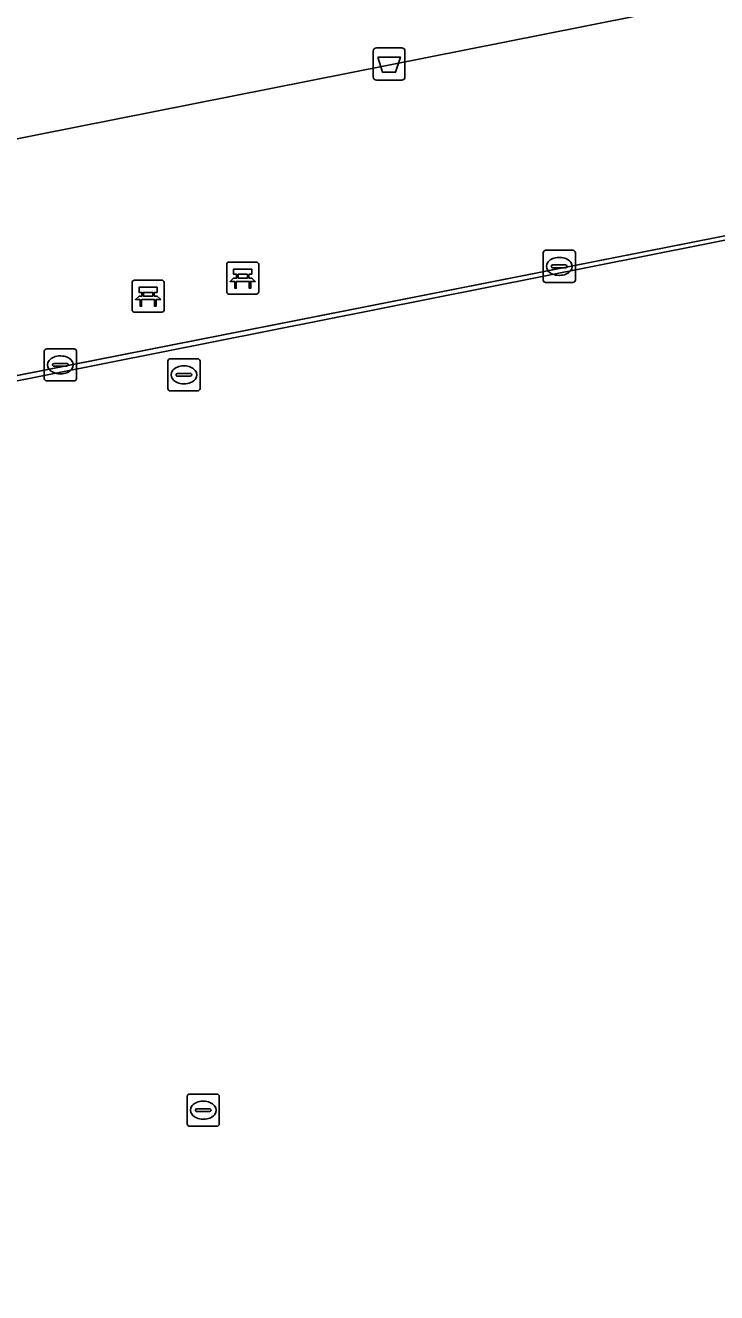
# Model space of a CAD drawing. Extents: x 160203 to 161530, y 379528 to 381797.
# Drawn here: x 160958.49 to 160980.03, y 380310.16 to 380349.62 of the extents above; entities that cross this region are included whole.
import ezdxf

# ---------------------------------------------------------------- set-up
doc = ezdxf.new("R2010")
doc.units = 0
for name, color, linetype in [('IMGEO_Afvalbak', 7, 'Continuous'), ('IMGEO_Bank', 7, 'Continuous'), ('IMGEO_Groenvoorziening', 7, 'Continuous'), ('IMGEO_Hek', 7, 'Continuous'), ('IMGEO_Kolk', 7, 'Continuous'), ('IMGEO_Pand', 7, 'Continuous'), ('IMGEO_Rijbaan_lokaal_open', 7, 'Continuous'), ('IMGEO_Voetpad_open', 7, 'Continuous'), ('IMGEO_Waterleidingput', 7, 'Continuous')]:
    doc.layers.add(name, color=color, linetype=linetype)

msp = doc.modelspace()

# ---------------------------------------------------------------- linework, layer by layer
at = {"layer": 'IMGEO_Afvalbak'}
for p, q in [((160969.326, 380348.019), (160969.326, 380348.819)), ((160969.326, 380348.819), (160969.326, 380348.019)), ((160969.426, 380348.919), (160970.216, 380348.919)), ((160970.216, 380348.919), (160969.426, 380348.919)), ((160970.316, 380348.819), (160970.316, 380348.019)), ((160970.316, 380348.019), (160970.316, 380348.819)), ((160970.216, 380347.919), (160969.426, 380347.919)), ((160969.426, 380347.919), (160970.216, 380347.919))]:
    msp.add_line(p, q, dxfattribs=at)
msp.add_lwpolyline([(160969.469, 380348.633), (160970.173, 380348.633), (160970.024, 380348.163), (160969.618, 380348.163), (160969.469, 380348.633)], dxfattribs=at)
for centre, start, end in [((160969.426, 380348.819), 90, 180), ((160969.426, 380348.819), 90, 180), ((160970.216, 380348.819), 0, 90), ((160970.216, 380348.819), 360, 90), ((160969.426, 380348.019), 180, 270), ((160969.426, 380348.019), 180, 270), ((160970.216, 380348.019), 270, 0), ((160970.216, 380348.019), 270, 0)]:
    msp.add_arc(centre, 0.1, start, end, dxfattribs=at)
at = {"layer": 'IMGEO_Bank'}
for p, q in [((160964.763, 380341.328), (160964.763, 380342.169)), ((160964.763, 380342.169), (160964.763, 380341.328)), ((160964.838, 380342.253), (160965.679, 380342.253)), ((160965.679, 380342.253), (160964.838, 380342.253)), ((160965.763, 380342.178), (160965.763, 380341.337)), ((160965.763, 380341.337), (160965.763, 380342.178)), ((160961.815, 380340.765), (160961.815, 380341.606)), ((160961.815, 380341.606), (160961.815, 380340.765)), ((160961.89, 380341.69), (160962.731, 380341.69)), ((160962.731, 380341.69), (160961.89, 380341.69)), ((160962.815, 380341.615), (160962.815, 380340.774)), ((160962.815, 380340.774), (160962.815, 380341.615)), ((160965.46, 380341.651), (160965.067, 380341.651)), ((160965.072, 380341.759), (160965.072, 380341.865)), ((160965.116, 380341.865), (160965.116, 380341.759)), ((160965.404, 380341.871), (160965.122, 380341.871)), ((160965.122, 380341.753), (160965.404, 380341.753)), ((160965.41, 380341.759), (160965.41, 380341.865)), ((160965.454, 380341.865), (160965.454, 380341.759)), ((160962.124, 380341.196), (160962.124, 380341.302)), ((160962.168, 380341.302), (160962.168, 380341.196)), ((160962.456, 380341.308), (160962.174, 380341.308)), ((160962.174, 380341.19), (160962.456, 380341.19)), ((160962.462, 380341.196), (160962.462, 380341.302)), ((160962.506, 380341.302), (160962.506, 380341.196)), ((160965.688, 380341.253), (160964.847, 380341.253)), ((160964.847, 380341.253), (160965.688, 380341.253)), ((160962.512, 380341.088), (160962.119, 380341.088)), ((160962.74, 380340.69), (160961.899, 380340.69)), ((160961.899, 380340.69), (160962.74, 380340.69))]:
    msp.add_line(p, q, dxfattribs=at)
for points in [[(160965.066, 380341.871), (160964.98, 380341.871), (160964.98, 380342.032), (160965.543, 380342.032), (160965.543, 380341.871), (160965.46, 380341.871)], [(160965.01, 380341.651), (160964.868, 380341.651), (160964.98, 380341.753), (160965.066, 380341.753)], [(160965.06, 380341.644), (160965.06, 380341.437), (160965.017, 380341.437), (160965.017, 380341.644)], [(160965.46, 380341.753), (160965.543, 380341.753), (160965.655, 380341.651), (160965.516, 380341.651)], [(160965.51, 380341.644), (160965.51, 380341.437), (160965.466, 380341.437), (160965.466, 380341.644)], [(160962.062, 380341.088), (160961.92, 380341.088), (160962.032, 380341.19), (160962.118, 380341.19)], [(160962.118, 380341.308), (160962.032, 380341.308), (160962.032, 380341.469), (160962.595, 380341.469), (160962.595, 380341.308), (160962.512, 380341.308)], [(160962.512, 380341.19), (160962.595, 380341.19), (160962.707, 380341.088), (160962.568, 380341.088)], [(160962.112, 380341.081), (160962.112, 380340.874), (160962.069, 380340.874), (160962.069, 380341.081)], [(160962.562, 380341.081), (160962.562, 380340.874), (160962.518, 380340.874), (160962.518, 380341.081)]]:
    msp.add_lwpolyline(points, dxfattribs=at)
for centre, radius, start, end in [((160964.841, 380342.175), 0.0779, 92.4484, 184.2845), ((160964.841, 380342.175), 0.0779, 92.4484, 184.2845), ((160965.685, 380342.175), 0.0779, 2.4484, 94.2845), ((160965.685, 380342.175), 0.0779, 2.4484, 94.2845), ((160961.893, 380341.612), 0.0779, 92.4484, 184.2845), ((160961.893, 380341.612), 0.0779, 92.4484, 184.2845), ((160962.737, 380341.612), 0.0779, 2.4484, 94.2845), ((160962.737, 380341.612), 0.0779, 2.4484, 94.2845), ((160965.01, 380341.644), 0.00671, 2.8957, 87.1043), ((160965.067, 380341.644), 0.00671, 92.8957, 177.1043), ((160965.065, 380341.864), 0.00671, 2.8957, 87.1043), ((160965.065, 380341.76), 0.00671, 272.8957, 357.1043), ((160965.122, 380341.864), 0.00671, 92.8957, 177.1043), ((160965.122, 380341.76), 0.00671, 182.8957, 267.1043), ((160965.404, 380341.864), 0.00671, 2.8957, 87.1043), ((160965.404, 380341.76), 0.00671, 272.8957, 357.1043), ((160965.461, 380341.864), 0.00671, 92.8957, 177.1043), ((160965.461, 380341.76), 0.00671, 182.8957, 267.1043), ((160965.459, 380341.644), 0.00671, 2.8957, 87.1043), ((160965.516, 380341.644), 0.00671, 92.8957, 177.1043), ((160962.117, 380341.301), 0.00671, 2.8957, 87.1043), ((160962.117, 380341.197), 0.00671, 272.8957, 357.1043), ((160962.174, 380341.301), 0.00671, 92.8957, 177.1043), ((160962.174, 380341.197), 0.00671, 182.8957, 267.1043), ((160962.456, 380341.301), 0.00671, 2.8957, 87.1043), ((160962.456, 380341.197), 0.00671, 272.8957, 357.1043), ((160962.513, 380341.301), 0.00671, 92.8957, 177.1043), ((160962.513, 380341.197), 0.00671, 182.8957, 267.1043), ((160964.841, 380341.331), 0.0779, 182.4484, 274.2845), ((160964.841, 380341.331), 0.0779, 182.4484, 274.2845), ((160965.685, 380341.331), 0.0779, 272.4484, 4.2845), ((160965.685, 380341.331), 0.0779, 272.4484, 4.2845), ((160962.062, 380341.081), 0.00671, 2.8957, 87.1043), ((160962.119, 380341.081), 0.00671, 92.8957, 177.1043), ((160962.511, 380341.081), 0.00671, 2.8957, 87.1043), ((160962.568, 380341.081), 0.00671, 92.8957, 177.1043), ((160962.737, 380340.768), 0.0779, 272.4484, 4.2845), ((160962.737, 380340.768), 0.0779, 272.4484, 4.2845), ((160961.893, 380340.768), 0.0779, 182.4484, 274.2845), ((160961.893, 380340.768), 0.0779, 182.4484, 274.2845)]:
    msp.add_arc(centre, radius, start, end, dxfattribs=at)
at = {"layer": 'IMGEO_Groenvoorziening'}
msp.add_lwpolyline([(160982.946, 380343.466), (160876.624, 380322.345), (160890.678, 380251.936), (160931.881, 380259.924), (160937.455, 380261.035), (160950.949, 380263.688), (160996.667, 380272.689), (160996.889, 380272.733)], close=True, dxfattribs=at)
at = {"layer": 'IMGEO_Hek'}
msp.add_lwpolyline([(160996.953, 380272.41), (160997.26, 380272.47), (160983.227, 380343.654), (160876.335, 380322.564), (160890.446, 380251.672), (160898.27, 380253.065), (160931.929, 380259.679)], dxfattribs=at)
at = {"layer": 'IMGEO_Kolk'}
for p, q in [((160974.624, 380341.692), (160974.624, 380342.544)), ((160974.699, 380342.618), (160975.551, 380342.618)), ((160975.112, 380342.398), (160975.137, 380342.398)), ((160975.625, 380342.544), (160975.625, 380341.692)), ((160974.883, 380342.112), (160974.883, 380342.124)), ((160975.321, 380342.075), (160974.923, 380342.075)), ((160974.926, 380342.161), (160975.324, 380342.161)), ((160975.367, 380342.124), (160975.367, 380342.112)), ((160975.551, 380341.618), (160974.699, 380341.618)), ((160975.135, 380341.838), (160975.11, 380341.838)), ((160959.081, 380338.624), (160959.081, 380339.476)), ((160959.156, 380339.55), (160960.008, 380339.55)), ((160959.569, 380339.33), (160959.594, 380339.33)), ((160960.082, 380339.476), (160960.082, 380338.624)), ((160959.34, 380339.044), (160959.34, 380339.056)), ((160959.778, 380339.007), (160959.38, 380339.007)), ((160959.383, 380339.093), (160959.781, 380339.093)), ((160959.824, 380339.056), (160959.824, 380339.044)), ((160960.008, 380338.55), (160959.156, 380338.55)), ((160959.592, 380338.77), (160959.567, 380338.77))]:
    msp.add_line(p, q, dxfattribs=at)
for points in [[(160974.624, 380341.692), (160974.624, 380342.544)], [(160974.699, 380342.618), (160975.551, 380342.618)], [(160975.625, 380342.544), (160975.625, 380341.692)], [(160975.551, 380341.618), (160974.699, 380341.618)], [(160959.081, 380338.624), (160959.081, 380339.476)], [(160959.156, 380339.55), (160960.008, 380339.55)], [(160960.082, 380339.476), (160960.082, 380338.624)], [(160960.008, 380338.55), (160959.156, 380338.55)]]:
    msp.add_lwpolyline(points, dxfattribs=at)
for centre, radius, start, end in [((160974.701, 380342.542), 0.0765, 91.552, 178.448), ((160974.701, 380342.542), 0.0765, 91.552, 178.448), ((160975.549, 380342.542), 0.0765, 1.552, 88.448), ((160975.549, 380342.542), 0.0765, 1.552, 88.448), ((160974.923, 380342.121), 0.0403, 85.8775, 175.7526), ((160974.92, 380342.111), 0.0366, 178.938, 274.7102), ((160975.324, 380342.118), 0.043, 264.8664, 352.4533), ((160975.328, 380342.123), 0.0386, 1.7309, 96.639), ((160974.701, 380341.694), 0.0765, 181.552, 268.448), ((160974.701, 380341.694), 0.0765, 181.552, 268.448), ((160975.549, 380341.694), 0.0765, 271.552, 358.448), ((160975.549, 380341.694), 0.0765, 271.552, 358.448), ((160959.158, 380339.474), 0.0765, 91.552, 178.448), ((160959.158, 380339.474), 0.0765, 91.552, 178.448), ((160960.006, 380339.474), 0.0765, 1.552, 88.448), ((160960.006, 380339.474), 0.0765, 1.552, 88.448), ((160959.38, 380339.053), 0.0403, 85.8775, 175.7526), ((160959.377, 380339.043), 0.0366, 178.938, 274.7102), ((160959.781, 380339.05), 0.043, 264.8664, 352.4533), ((160959.785, 380339.055), 0.0386, 1.7309, 96.639), ((160959.158, 380338.626), 0.0765, 181.552, 268.448), ((160959.158, 380338.626), 0.0765, 181.552, 268.448), ((160960.006, 380338.626), 0.0765, 271.552, 358.448), ((160960.006, 380338.626), 0.0765, 271.552, 358.448)]:
    msp.add_arc(centre, radius, start, end, dxfattribs=at)
for centre, major_axis, ratio, start_param, end_param in [((160975.111, 380342.118), (-0.387, 0.002), 0.722429, 4.712389, 7.853982), ((160975.136, 380342.118), (-0.39, 0.002), 0.717154, 1.570796, 4.712389), ((160959.568, 380339.05), (-0.387, 0.002), 0.722429, 4.712389, 7.853982), ((160959.593, 380339.05), (-0.39, 0.002), 0.717154, 1.570796, 4.712389)]:
    msp.add_ellipse(centre, major_axis=major_axis, ratio=ratio, start_param=start_param, end_param=end_param, dxfattribs=at)
at = {"layer": 'IMGEO_Pand'}
msp.add_lwpolyline([(160940.291, 380350.328), (160941.775, 380342.832), (160975.878, 380349.588), (160979.789, 380350.363), (160978.303, 380357.859), (160974.393, 380357.084)], close=True, dxfattribs=at)
at = {"layer": 'IMGEO_Rijbaan_lokaal_open'}
msp.add_lwpolyline([(160983.227, 380343.654), (160898.548, 380326.947), (160876.335, 380322.564), (160890.446, 380251.672), (160898.27, 380253.065), (160931.929, 380259.679), (160931.881, 380259.924), (160890.678, 380251.936), (160876.624, 380322.345), (160982.946, 380343.466), (160996.889, 380272.733), (160996.953, 380272.41), (160997.26, 380272.47)], close=True, dxfattribs=at)
at = {"layer": 'IMGEO_Voetpad_open'}
for points in [[(160898.548, 380326.947), (160983.227, 380343.654), (160986.845, 380344.353), (160986.786, 380344.652), (160988.105, 380344.908), (160985.605, 380357.762), (160985.441, 380358.543), (160983.569, 380368.258), (160983.16, 380368.193), (160976.414, 380366.886), (160976.231, 380367.819), (160969.347, 380366.563), (160962.354, 380365.201), (160907.573, 380354.284)], [(160973.515, 380361.345), (160974.393, 380357.084), (160978.303, 380357.859), (160979.789, 380350.363), (160975.878, 380349.588), (160941.775, 380342.832)]]:
    msp.add_lwpolyline(points, dxfattribs=at)
at = {"layer": 'IMGEO_Waterleidingput'}
for p, q in [((160963.006, 380339.241), (160963.858, 380339.241)), ((160962.931, 380338.315), (160962.931, 380339.167)), ((160963.419, 380339.021), (160963.444, 380339.021)), ((160963.932, 380339.167), (160963.932, 380338.315)), ((160963.19, 380338.735), (160963.19, 380338.747)), ((160963.628, 380338.698), (160963.23, 380338.698)), ((160963.233, 380338.784), (160963.631, 380338.784)), ((160963.442, 380338.461), (160963.417, 380338.461)), ((160963.674, 380338.747), (160963.674, 380338.735)), ((160963.858, 380338.241), (160963.006, 380338.241)), ((160963.607, 380316.343), (160964.459, 380316.343)), ((160963.532, 380315.417), (160963.532, 380316.269)), ((160964.02, 380316.123), (160964.045, 380316.123)), ((160964.533, 380316.269), (160964.533, 380315.417)), ((160963.791, 380315.837), (160963.791, 380315.849)), ((160964.229, 380315.8), (160963.831, 380315.8)), ((160963.834, 380315.886), (160964.232, 380315.886)), ((160964.043, 380315.563), (160964.018, 380315.563)), ((160964.275, 380315.849), (160964.275, 380315.837)), ((160964.459, 380315.343), (160963.607, 380315.343))]:
    msp.add_line(p, q, dxfattribs=at)
for points in [[(160963.006, 380339.241), (160963.858, 380339.241)], [(160962.931, 380338.315), (160962.931, 380339.167)], [(160963.932, 380339.167), (160963.932, 380338.315)], [(160963.858, 380338.241), (160963.006, 380338.241)], [(160963.607, 380316.343), (160964.459, 380316.343)], [(160963.532, 380315.417), (160963.532, 380316.269)], [(160964.533, 380316.269), (160964.533, 380315.417)], [(160964.459, 380315.343), (160963.607, 380315.343)]]:
    msp.add_lwpolyline(points, dxfattribs=at)
for centre, radius, start, end in [((160963.008, 380339.165), 0.0765, 91.552, 178.448), ((160963.008, 380339.165), 0.0765, 91.552, 178.448), ((160963.856, 380339.165), 0.0765, 1.552, 88.448), ((160963.856, 380339.165), 0.0765, 1.552, 88.448), ((160963.23, 380338.744), 0.0403, 85.8775, 175.7526), ((160963.227, 380338.734), 0.0366, 178.938, 274.7102), ((160963.631, 380338.741), 0.043, 264.8664, 352.4533), ((160963.635, 380338.746), 0.0386, 1.7309, 96.639), ((160963.008, 380338.317), 0.0765, 181.552, 268.448), ((160963.008, 380338.317), 0.0765, 181.552, 268.448), ((160963.856, 380338.317), 0.0765, 271.552, 358.448), ((160963.856, 380338.317), 0.0765, 271.552, 358.448), ((160963.609, 380316.267), 0.0765, 91.552, 178.448), ((160963.609, 380316.267), 0.0765, 91.552, 178.448), ((160964.457, 380316.267), 0.0765, 1.552, 88.448), ((160964.457, 380316.267), 0.0765, 1.552, 88.448), ((160963.831, 380315.846), 0.0403, 85.8775, 175.7526), ((160963.828, 380315.836), 0.0366, 178.938, 274.7102), ((160964.232, 380315.843), 0.043, 264.8664, 352.4533), ((160964.236, 380315.848), 0.0386, 1.7309, 96.639), ((160963.609, 380315.419), 0.0765, 181.552, 268.448), ((160963.609, 380315.419), 0.0765, 181.552, 268.448), ((160964.457, 380315.419), 0.0765, 271.552, 358.448), ((160964.457, 380315.419), 0.0765, 271.552, 358.448)]:
    msp.add_arc(centre, radius, start, end, dxfattribs=at)
for centre, major_axis, ratio, start_param, end_param in [((160963.418, 380338.741), (-0.387, 0.002), 0.722429, 4.712389, 7.853982), ((160963.443, 380338.741), (-0.39, 0.002), 0.717154, 1.570796, 4.712389), ((160964.019, 380315.843), (-0.387, 0.002), 0.722429, 4.712389, 7.853982), ((160964.044, 380315.843), (-0.39, 0.002), 0.717154, 1.570796, 4.712389)]:
    msp.add_ellipse(centre, major_axis=major_axis, ratio=ratio, start_param=start_param, end_param=end_param, dxfattribs=at)

doc.saveas('drawing.dxf')
